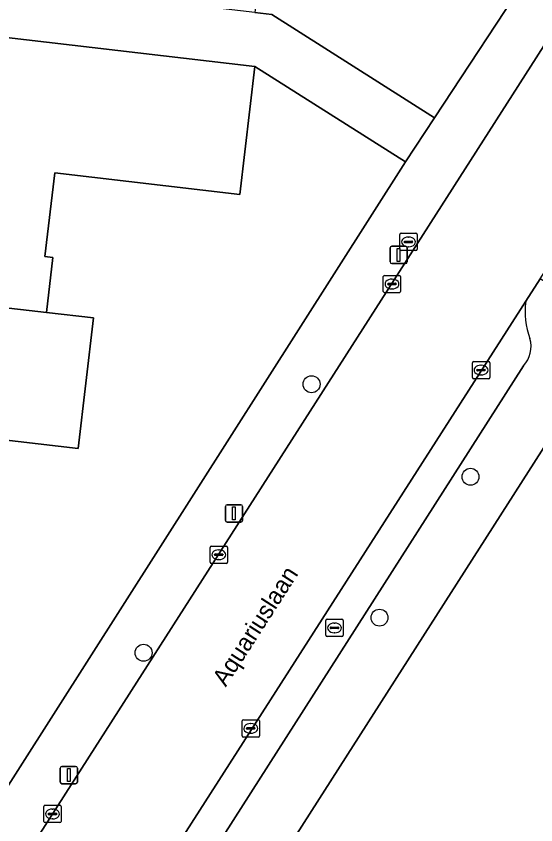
# Model space of a CAD drawing. Extents: x 162396 to 163643, y 386452 to 387406.
# Drawn here: x 162780.05 to 162810.01, y 386774.24 to 386820.85 of the extents above; entities that cross this region are included whole.
import ezdxf

# ---------------------------------------------------------------- set-up
doc = ezdxf.new("R2010")
doc.units = 0
for name, color, linetype in [('IMGEO_Boom', 7, 'Continuous'), ('IMGEO_Erf', 7, 'Continuous'), ('IMGEO_Groenvoorziening', 7, 'Continuous'), ('IMGEO_Kolk', 7, 'Continuous'), ('IMGEO_Lichtmast', 7, 'Continuous'), ('IMGEO_Openbare_ruimte_label', 7, 'Continuous'), ('IMGEO_Pand', 7, 'Continuous'), ('IMGEO_Parkeervlak_open', 7, 'Continuous'), ('IMGEO_Rijbaan_lokaal_open', 7, 'Continuous'), ('IMGEO_Rioolput', 7, 'Continuous'), ('IMGEO_Voetpad_open', 7, 'Continuous')]:
    doc.layers.add(name, color=color, linetype=linetype)

msp = doc.modelspace()

# ---------------------------------------------------------------- linework, layer by layer
at = {"layer": 'IMGEO_Boom'}
for centre in [(162797.085, 386799.631), (162806.246, 386794.298), (162800.998, 386786.178), (162787.398, 386784.157)]:
    msp.add_circle(centre, 0.489, dxfattribs=at)
at = {"layer": 'IMGEO_Erf'}
for points in [[(162766.009, 386755.197), (162802.507, 386812.457), (162793.802, 386817.953), (162792.941, 386810.576), (162782.274, 386811.821), (162781.711, 386806.996), (162782.162, 386806.943), (162781.792, 386803.775), (162784.511, 386803.458), (162783.632, 386795.93), (162772.894, 386797.183)], [(162912.129, 386756.249), (162869.085, 386783.465), (162860.954, 386788.148), (162853.712, 386791.497), (162844.55, 386794.823), (162815.673, 386804.14), (162784.464, 386755.3)]]:
    msp.add_lwpolyline(points, dxfattribs=at)
at = {"layer": 'IMGEO_Groenvoorziening'}
msp.add_lwpolyline([(162793.924, 386821.998), (162793.816, 386821.057), (162794.788, 386820.942), (162804.178, 386814.988), (162809.763, 386823.512), (162795.29, 386833.881), (162795.177, 386832.927), (162794.448, 386826.569)], close=True, dxfattribs=at)
at = {"layer": 'IMGEO_Kolk'}
for p, q in [((162801.217, 386804.985), (162801.217, 386805.837)), ((162801.292, 386805.911), (162802.144, 386805.911)), ((162801.705, 386805.691), (162801.73, 386805.691)), ((162802.218, 386805.837), (162802.218, 386804.985)), ((162801.476, 386805.405), (162801.476, 386805.417)), ((162801.914, 386805.368), (162801.516, 386805.368)), ((162801.519, 386805.454), (162801.917, 386805.454)), ((162801.96, 386805.417), (162801.96, 386805.405)), ((162802.144, 386804.911), (162801.292, 386804.911)), ((162801.728, 386805.131), (162801.703, 386805.131)), ((162806.353, 386800.024), (162806.353, 386800.876)), ((162806.428, 386800.95), (162807.28, 386800.95)), ((162806.841, 386800.73), (162806.866, 386800.73)), ((162807.354, 386800.876), (162807.354, 386800.024)), ((162806.612, 386800.444), (162806.612, 386800.456)), ((162807.05, 386800.407), (162806.652, 386800.407)), ((162806.655, 386800.493), (162807.053, 386800.493)), ((162806.864, 386800.17), (162806.839, 386800.17)), ((162807.096, 386800.456), (162807.096, 386800.444)), ((162807.28, 386799.95), (162806.428, 386799.95)), ((162791.308, 386790.305), (162792.16, 386790.305)), ((162791.233, 386789.379), (162791.233, 386790.231)), ((162791.535, 386789.848), (162791.933, 386789.848)), ((162791.721, 386790.085), (162791.746, 386790.085)), ((162792.234, 386790.231), (162792.234, 386789.379)), ((162791.492, 386789.799), (162791.492, 386789.811)), ((162791.93, 386789.762), (162791.532, 386789.762)), ((162791.744, 386789.525), (162791.719, 386789.525)), ((162791.976, 386789.811), (162791.976, 386789.799)), ((162792.16, 386789.305), (162791.308, 386789.305)), ((162793.074, 386779.369), (162793.074, 386780.221)), ((162793.149, 386780.295), (162794.001, 386780.295)), ((162793.562, 386780.075), (162793.587, 386780.075)), ((162794.075, 386780.221), (162794.075, 386779.369)), ((162793.333, 386779.789), (162793.333, 386779.801)), ((162793.771, 386779.752), (162793.373, 386779.752)), ((162793.376, 386779.838), (162793.774, 386779.838)), ((162793.817, 386779.801), (162793.817, 386779.789)), ((162794.001, 386779.295), (162793.149, 386779.295)), ((162793.585, 386779.515), (162793.56, 386779.515)), ((162781.646, 386774.435), (162781.646, 386775.287)), ((162781.721, 386775.361), (162782.573, 386775.361)), ((162782.134, 386775.141), (162782.159, 386775.141)), ((162782.647, 386775.287), (162782.647, 386774.435)), ((162781.905, 386774.855), (162781.905, 386774.867)), ((162782.343, 386774.818), (162781.945, 386774.818)), ((162781.948, 386774.904), (162782.346, 386774.904)), ((162782.157, 386774.581), (162782.132, 386774.581)), ((162782.389, 386774.867), (162782.389, 386774.855)), ((162782.573, 386774.361), (162781.721, 386774.361))]:
    msp.add_line(p, q, dxfattribs=at)
for points in [[(162801.217, 386804.985), (162801.217, 386805.837)], [(162801.292, 386805.911), (162802.144, 386805.911)], [(162802.218, 386805.837), (162802.218, 386804.985)], [(162802.144, 386804.911), (162801.292, 386804.911)], [(162806.353, 386800.024), (162806.353, 386800.876)], [(162806.428, 386800.95), (162807.28, 386800.95)], [(162807.354, 386800.876), (162807.354, 386800.024)], [(162807.28, 386799.95), (162806.428, 386799.95)], [(162791.308, 386790.305), (162792.16, 386790.305)], [(162791.233, 386789.379), (162791.233, 386790.231)], [(162792.234, 386790.231), (162792.234, 386789.379)], [(162792.16, 386789.305), (162791.308, 386789.305)], [(162793.074, 386779.369), (162793.074, 386780.221)], [(162793.149, 386780.295), (162794.001, 386780.295)], [(162794.075, 386780.221), (162794.075, 386779.369)], [(162794.001, 386779.295), (162793.149, 386779.295)], [(162781.646, 386774.435), (162781.646, 386775.287)], [(162781.721, 386775.361), (162782.573, 386775.361)], [(162782.647, 386775.287), (162782.647, 386774.435)], [(162782.573, 386774.361), (162781.721, 386774.361)]]:
    msp.add_lwpolyline(points, dxfattribs=at)
for centre, radius, start, end in [((162801.294, 386805.835), 0.0765, 91.552, 178.448), ((162801.294, 386805.835), 0.0765, 91.552, 178.448), ((162802.142, 386805.835), 0.0765, 1.552, 88.448), ((162802.142, 386805.835), 0.0765, 1.552, 88.448), ((162801.516, 386805.414), 0.0403, 85.8775, 175.7526), ((162801.513, 386805.404), 0.0366, 178.938, 274.7102), ((162801.917, 386805.411), 0.043, 264.8664, 352.4533), ((162801.921, 386805.416), 0.0386, 1.7309, 96.639), ((162801.294, 386804.987), 0.0765, 181.552, 268.448), ((162801.294, 386804.987), 0.0765, 181.552, 268.448), ((162802.142, 386804.987), 0.0765, 271.552, 358.448), ((162802.142, 386804.987), 0.0765, 271.552, 358.448), ((162806.43, 386800.874), 0.0765, 91.552, 178.448), ((162806.43, 386800.874), 0.0765, 91.552, 178.448), ((162807.278, 386800.874), 0.0765, 1.552, 88.448), ((162807.278, 386800.874), 0.0765, 1.552, 88.448), ((162806.652, 386800.453), 0.0403, 85.8775, 175.7526), ((162806.649, 386800.443), 0.0366, 178.938, 274.7102), ((162807.053, 386800.45), 0.043, 264.8664, 352.4533), ((162807.057, 386800.455), 0.0386, 1.7309, 96.639), ((162806.43, 386800.026), 0.0765, 181.552, 268.448), ((162806.43, 386800.026), 0.0765, 181.552, 268.448), ((162807.278, 386800.026), 0.0765, 271.552, 358.448), ((162807.278, 386800.026), 0.0765, 271.552, 358.448), ((162791.31, 386790.229), 0.0765, 91.552, 178.448), ((162791.31, 386790.229), 0.0765, 91.552, 178.448), ((162792.158, 386790.229), 0.0765, 1.552, 88.448), ((162792.158, 386790.229), 0.0765, 1.552, 88.448), ((162791.532, 386789.808), 0.0403, 85.8775, 175.7526), ((162791.937, 386789.81), 0.0386, 1.7309, 96.639), ((162791.31, 386789.381), 0.0765, 181.552, 268.448), ((162791.31, 386789.381), 0.0765, 181.552, 268.448), ((162791.529, 386789.798), 0.0366, 178.938, 274.7102), ((162791.933, 386789.805), 0.043, 264.8664, 352.4533), ((162792.158, 386789.381), 0.0765, 271.552, 358.448), ((162792.158, 386789.381), 0.0765, 271.552, 358.448), ((162793.151, 386780.219), 0.0765, 91.552, 178.448), ((162793.151, 386780.219), 0.0765, 91.552, 178.448), ((162793.999, 386780.219), 0.0765, 1.552, 88.448), ((162793.999, 386780.219), 0.0765, 1.552, 88.448), ((162793.373, 386779.798), 0.0403, 85.8775, 175.7526), ((162793.37, 386779.788), 0.0366, 178.938, 274.7102), ((162793.774, 386779.795), 0.043, 264.8664, 352.4533), ((162793.778, 386779.8), 0.0386, 1.7309, 96.639), ((162793.151, 386779.371), 0.0765, 181.552, 268.448), ((162793.151, 386779.371), 0.0765, 181.552, 268.448), ((162793.999, 386779.371), 0.0765, 271.552, 358.448), ((162793.999, 386779.371), 0.0765, 271.552, 358.448), ((162781.723, 386775.285), 0.0765, 91.552, 178.448), ((162781.723, 386775.285), 0.0765, 91.552, 178.448), ((162782.35, 386774.866), 0.0386, 1.7309, 96.639), ((162782.571, 386775.285), 0.0765, 1.552, 88.448), ((162782.571, 386775.285), 0.0765, 1.552, 88.448), ((162781.945, 386774.864), 0.0403, 85.8775, 175.7526), ((162781.942, 386774.854), 0.0366, 178.938, 274.7102), ((162782.346, 386774.861), 0.043, 264.8664, 352.4533), ((162781.723, 386774.437), 0.0765, 181.552, 268.448), ((162781.723, 386774.437), 0.0765, 181.552, 268.448), ((162782.571, 386774.437), 0.0765, 271.552, 358.448), ((162782.571, 386774.437), 0.0765, 271.552, 358.448)]:
    msp.add_arc(centre, radius, start, end, dxfattribs=at)
for centre, major_axis, ratio, start_param, end_param in [((162801.704, 386805.411), (-0.387, 0.002), 0.722429, 4.712389, 7.853982), ((162801.729, 386805.411), (-0.39, 0.002), 0.717154, 1.570796, 4.712389), ((162806.84, 386800.45), (-0.387, 0.002), 0.722429, 4.712389, 7.853982), ((162806.865, 386800.45), (-0.39, 0.002), 0.717154, 1.570796, 4.712389), ((162791.72, 386789.805), (-0.387, 0.002), 0.722429, 4.712389, 7.853982), ((162791.745, 386789.805), (-0.39, 0.002), 0.717154, 1.570796, 4.712389), ((162793.561, 386779.795), (-0.387, 0.002), 0.722429, 4.712389, 7.853982), ((162793.586, 386779.795), (-0.39, 0.002), 0.717154, 1.570796, 4.712389), ((162782.133, 386774.861), (-0.387, 0.002), 0.722429, 4.712389, 7.853982), ((162782.158, 386774.861), (-0.39, 0.002), 0.717154, 1.570796, 4.712389)]:
    msp.add_ellipse(centre, major_axis=major_axis, ratio=ratio, start_param=start_param, end_param=end_param, dxfattribs=at)
at = {"layer": 'IMGEO_Lichtmast'}
for p, q in [((162801.706, 386807.59), (162802.496, 386807.59)), ((162802.496, 386807.59), (162801.706, 386807.59)), ((162801.606, 386806.69), (162801.606, 386807.49)), ((162801.606, 386807.49), (162801.606, 386806.69)), ((162802.596, 386807.49), (162802.596, 386806.69)), ((162802.596, 386806.69), (162802.596, 386807.49)), ((162802.496, 386806.59), (162801.706, 386806.59)), ((162801.706, 386806.59), (162802.496, 386806.59)), ((162792.213, 386792.685), (162793.003, 386792.685)), ((162793.003, 386792.685), (162792.213, 386792.685)), ((162792.113, 386791.785), (162792.113, 386792.585)), ((162792.113, 386792.585), (162792.113, 386791.785)), ((162793.103, 386792.585), (162793.103, 386791.785)), ((162793.103, 386791.785), (162793.103, 386792.585)), ((162793.003, 386791.685), (162792.213, 386791.685)), ((162792.213, 386791.685), (162793.003, 386791.685)), ((162782.589, 386776.702), (162782.589, 386777.502)), ((162782.589, 386777.502), (162782.589, 386776.702)), ((162782.689, 386777.602), (162783.479, 386777.602)), ((162783.479, 386777.602), (162782.689, 386777.602)), ((162783.579, 386777.502), (162783.579, 386776.702)), ((162783.579, 386776.702), (162783.579, 386777.502)), ((162783.479, 386776.602), (162782.689, 386776.602)), ((162782.689, 386776.602), (162783.479, 386776.602))]:
    msp.add_line(p, q, dxfattribs=at)
for points in [[(162802.026, 386807.465), (162802.176, 386807.465), (162802.176, 386806.715), (162802.026, 386806.715), (162802.026, 386807.465)], [(162792.533, 386792.56), (162792.683, 386792.56), (162792.683, 386791.81), (162792.533, 386791.81), (162792.533, 386792.56)], [(162783.009, 386777.477), (162783.159, 386777.477), (162783.159, 386776.727), (162783.009, 386776.727), (162783.009, 386777.477)]]:
    msp.add_lwpolyline(points, dxfattribs=at)
for centre, start, end in [((162801.706, 386807.49), 90, 180), ((162801.706, 386807.49), 90, 180), ((162802.496, 386807.49), 0, 90), ((162802.496, 386807.49), 360, 90), ((162801.706, 386806.69), 180, 270), ((162801.706, 386806.69), 180, 270), ((162802.496, 386806.69), 270, 0), ((162802.496, 386806.69), 270, 0), ((162792.213, 386792.585), 90, 180), ((162792.213, 386792.585), 90, 180), ((162793.003, 386792.585), 0, 90), ((162793.003, 386792.585), 360, 90), ((162792.213, 386791.785), 180, 270), ((162792.213, 386791.785), 180, 270), ((162793.003, 386791.785), 270, 0), ((162793.003, 386791.785), 270, 0), ((162782.689, 386777.502), 90, 180), ((162782.689, 386777.502), 90, 180), ((162783.479, 386777.502), 0, 90), ((162783.479, 386777.502), 360, 90), ((162782.689, 386776.702), 180, 270), ((162782.689, 386776.702), 180, 270), ((162783.479, 386776.702), 270, 0), ((162783.479, 386776.702), 270, 0)]:
    msp.add_arc(centre, 0.1, start, end, dxfattribs=at)
at = {"layer": 'IMGEO_Pand'}
for points in [[(162776.506, 386819.973), (162775.046, 386807.469), (162775.274, 386807.443), (162774.936, 386804.548), (162781.792, 386803.775), (162782.162, 386806.943), (162781.711, 386806.996), (162782.274, 386811.821), (162792.941, 386810.576), (162793.802, 386817.953)], [(162767.293, 386805.44), (162765.824, 386792.851), (162766.048, 386792.825), (162765.698, 386789.823), (162772.367, 386789.15), (162772.735, 386792.303), (162772.33, 386792.35), (162772.894, 386797.183), (162783.632, 386795.93), (162784.511, 386803.458), (162781.792, 386803.775), (162774.936, 386804.548), (162769.364, 386805.198)]]:
    msp.add_lwpolyline(points, close=True, dxfattribs=at)
at = {"layer": 'IMGEO_Parkeervlak_open'}
for points in [[(162809.431, 386804.415), (162780.603, 386759.42)], [(162783.978, 386761.029), (162809.308, 386800.697)]]:
    msp.add_lwpolyline(points, dxfattribs=at)
for centre, radius, start, end in [((162813.973, 386803.836), 4.579, 172.7375, 200.0949), ((162808.07, 386801.811), 1.665, 318.0157, 15.744)]:
    msp.add_arc(centre, radius, start, end, dxfattribs=at)
at = {"layer": 'IMGEO_Rijbaan_lokaal_open'}
for points in [[(162809.431, 386804.415), (162810.261, 386805.711), (162813.306, 386810.463), (162826.152, 386830.756), (162828.282, 386834.044), (162822.433, 386837.832), (162822.004, 386837.173), (162820.766, 386835.256), (162768.682, 386753.831)], [(162726.599, 386636.073), (162727.35, 386638.325), (162728.125, 386640.647), (162729.554, 386644.862), (162730.39, 386647.436), (162731.37, 386650.353), (162732.546, 386653.782), (162733.829, 386657.575), (162736.244, 386664.738), (162736.362, 386665.025), (162737.942, 386669.81), (162739.403, 386674.014), (162747.82, 386699.195), (162752.818, 386713.374), (162756.44, 386721.247), (162760.497, 386728.254), (162767.447, 386739.091), (162769.561, 386742.426), (162771.413, 386745.192), (162780.364, 386759.153), (162780.603, 386759.42), (162809.431, 386804.415)]]:
    msp.add_lwpolyline(points, dxfattribs=at)
at = {"layer": 'IMGEO_Rioolput'}
for p, q in [((162802.166, 386807.412), (162802.166, 386808.264)), ((162802.241, 386808.338), (162803.093, 386808.338)), ((162802.654, 386808.118), (162802.679, 386808.118)), ((162803.167, 386808.264), (162803.167, 386807.412)), ((162802.425, 386807.832), (162802.425, 386807.844)), ((162802.863, 386807.795), (162802.465, 386807.795)), ((162802.468, 386807.881), (162802.866, 386807.881)), ((162802.677, 386807.558), (162802.652, 386807.558)), ((162802.909, 386807.844), (162802.909, 386807.832)), ((162803.093, 386807.338), (162802.241, 386807.338)), ((162797.904, 386785.162), (162797.904, 386786.014)), ((162797.979, 386786.088), (162798.831, 386786.088)), ((162798.206, 386785.631), (162798.604, 386785.631)), ((162798.392, 386785.868), (162798.417, 386785.868)), ((162798.905, 386786.014), (162798.905, 386785.162)), ((162798.163, 386785.582), (162798.163, 386785.594)), ((162798.601, 386785.545), (162798.203, 386785.545)), ((162798.415, 386785.308), (162798.39, 386785.308)), ((162798.647, 386785.594), (162798.647, 386785.582)), ((162798.831, 386785.088), (162797.979, 386785.088))]:
    msp.add_line(p, q, dxfattribs=at)
for points in [[(162802.166, 386807.412), (162802.166, 386808.264)], [(162802.241, 386808.338), (162803.093, 386808.338)], [(162803.167, 386808.264), (162803.167, 386807.412)], [(162803.093, 386807.338), (162802.241, 386807.338)], [(162797.904, 386785.162), (162797.904, 386786.014)], [(162797.979, 386786.088), (162798.831, 386786.088)], [(162798.905, 386786.014), (162798.905, 386785.162)], [(162798.831, 386785.088), (162797.979, 386785.088)]]:
    msp.add_lwpolyline(points, dxfattribs=at)
for centre, radius, start, end in [((162802.243, 386808.262), 0.0765, 91.552, 178.448), ((162802.243, 386808.262), 0.0765, 91.552, 178.448), ((162803.091, 386808.262), 0.0765, 1.552, 88.448), ((162803.091, 386808.262), 0.0765, 1.552, 88.448), ((162802.465, 386807.841), 0.0403, 85.8775, 175.7526), ((162802.462, 386807.831), 0.0366, 178.938, 274.7102), ((162802.866, 386807.838), 0.043, 264.8664, 352.4533), ((162802.87, 386807.843), 0.0386, 1.7309, 96.639), ((162802.243, 386807.414), 0.0765, 181.552, 268.448), ((162802.243, 386807.414), 0.0765, 181.552, 268.448), ((162803.091, 386807.414), 0.0765, 271.552, 358.448), ((162803.091, 386807.414), 0.0765, 271.552, 358.448), ((162797.981, 386786.012), 0.0765, 91.552, 178.448), ((162797.981, 386786.012), 0.0765, 91.552, 178.448), ((162798.203, 386785.591), 0.0403, 85.8775, 175.7526), ((162798.608, 386785.593), 0.0386, 1.7309, 96.639), ((162798.829, 386786.012), 0.0765, 1.552, 88.448), ((162798.829, 386786.012), 0.0765, 1.552, 88.448), ((162797.981, 386785.164), 0.0765, 181.552, 268.448), ((162797.981, 386785.164), 0.0765, 181.552, 268.448), ((162798.2, 386785.581), 0.0366, 178.938, 274.7102), ((162798.604, 386785.588), 0.043, 264.8664, 352.4533), ((162798.829, 386785.164), 0.0765, 271.552, 358.448), ((162798.829, 386785.164), 0.0765, 271.552, 358.448)]:
    msp.add_arc(centre, radius, start, end, dxfattribs=at)
for centre, major_axis, ratio, start_param, end_param in [((162802.653, 386807.838), (-0.387, 0.002), 0.722429, 4.712389, 7.853982), ((162802.678, 386807.838), (-0.39, 0.002), 0.717154, 1.570796, 4.712389), ((162798.391, 386785.588), (-0.387, 0.002), 0.722429, 4.712389, 7.853982), ((162798.416, 386785.588), (-0.39, 0.002), 0.717154, 1.570796, 4.712389)]:
    msp.add_ellipse(centre, major_axis=major_axis, ratio=ratio, start_param=start_param, end_param=end_param, dxfattribs=at)
at = {"layer": 'IMGEO_Voetpad_open'}
for points in [[(162821.929, 386842.61), (162820.19, 386839.921), (162819.797, 386839.145), (162811.483, 386826.237), (162810.358, 386824.421), (162809.763, 386823.512), (162804.178, 386814.988), (162802.507, 386812.457), (162766.009, 386755.197), (162762.683, 386750), (162762.044, 386749.001), (162752.537, 386734.127), (162746.835, 386723.64), (162744.257, 386717.994), (162741.576, 386711.487), (162727.566, 386670.164), (162725.964, 386665.516), (162718.999, 386644.672), (162717.288, 386638.674), (162716.12, 386632.546), (162715.541, 386626.964), (162715.359, 386624.084), (162714.566, 386612.643)], [(162829.703, 386836.242), (162828.282, 386834.044), (162826.152, 386830.756), (162813.306, 386810.463), (162813.708, 386810.205), (162810.659, 386805.455), (162810.261, 386805.711), (162809.431, 386804.415)], [(162768.682, 386753.831), (162820.766, 386835.256)], [(162781.987, 386751.424), (162784.401, 386755.228), (162784.464, 386755.3), (162815.673, 386804.14)], [(162809.308, 386800.697), (162783.978, 386761.029)]]:
    msp.add_lwpolyline(points, dxfattribs=at)
msp.add_lwpolyline([(162794.788, 386820.942), (162793.816, 386821.057), (162788.85, 386821.642), (162771.337, 386823.634), (162771.126, 386820.646), (162773.399, 386820.382), (162776.506, 386819.973), (162793.802, 386817.953), (162802.507, 386812.457), (162804.178, 386814.988)], close=True, dxfattribs=at)
for centre, radius, start, end in [((162813.973, 386803.836), 4.579, 172.7375, 200.0949), ((162808.07, 386801.811), 1.665, 318.0157, 15.744)]:
    msp.add_arc(centre, radius, start, end, dxfattribs=at)

# ---------------------------------------------------------------- texts
at = {"layer": 'IMGEO_Openbare_ruimte_label'}
msp.add_text('Aquariuslaan', height=1, rotation=57.2958, dxfattribs=at).set_placement((162792.137, 386782.148))

doc.saveas('drawing.dxf')
